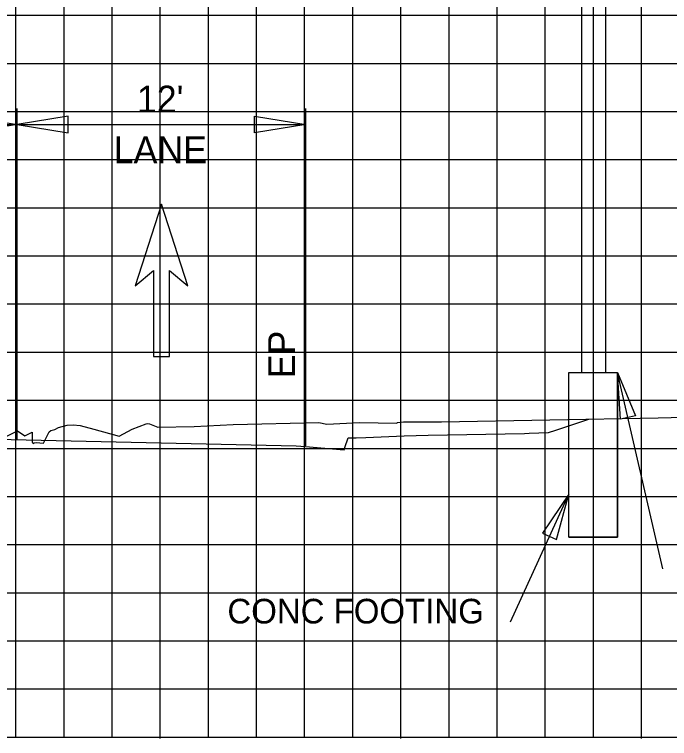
# Model space of a CAD drawing. Extents: x 2193008 to 2198143, y 1236112 to 1237864.
# Drawn here: x 2196158.65 to 2196185.87, y 1237163.05 to 1237193.14 of the extents above; entities that cross this region are included whole.
import ezdxf

# ---------------------------------------------------------------- set-up
doc = ezdxf.new("R2010")
doc.units = 0
for name, color, linetype in [('3', 7, 'Continuous'), ('60', 7, 'Continuous'), ('GSDIMS', 7, 'Continuous'), ('Level 28', 7, 'Continuous'), ('Level 55', 7, 'Continuous'), ('M-ROADS', 7, 'Continuous'), ('V7Level1', 7, 'Continuous')]:
    doc.layers.add(name, color=color, linetype=linetype)

msp = doc.modelspace()

# ---------------------------------------------------------------- linework, layer by layer
at = {"layer": '3'}
for p, q in [((2196182.207, 1237202.797), (2196182.207, 1237178.261)), ((2196183.207, 1237202.797), (2196183.207, 1237178.261)), ((2196158.758, 1237175.468), (2196158.758, 1237189.229)), ((2196170.758, 1237175.204), (2196170.758, 1237189.229)), ((2196181.682, 1237178.261), (2196183.707, 1237178.261)), ((2196181.682, 1237171.409), (2196181.682, 1237178.261)), ((2196183.707, 1237171.409), (2196183.707, 1237178.261)), ((2196185.594, 1237170.1), (2196183.707, 1237178.261)), ((2196179.256, 1237167.898), (2196181.682, 1237173.2)), ((2196181.682, 1237171.409), (2196183.707, 1237171.409))]:
    msp.add_line(p, q, dxfattribs=at)
at = {"layer": '60'}
for p, q in [((2196074.707, 1237163.106), (2196204.707, 1237163.106)), ((2196164.707, 1237163.046), (2196164.707, 1237163.106)), ((2196174.707, 1237163.046), (2196174.707, 1237163.106)), ((2196184.707, 1237163.046), (2196184.707, 1237163.106))]:
    msp.add_line(p, q, dxfattribs=at)
msp.add_lwpolyline([(2196132.323, 1237176.05), (2196170.348, 1237175.213), (2196170.748, 1237175.18), (2196172.348, 1237175.046), (2196172.381, 1237175.146), (2196172.515, 1237175.546), (2196172.581, 1237175.546), (2196172.845, 1237175.546), (2196173.244, 1237175.562), (2196174.845, 1237175.626), (2196175.846, 1237175.647), (2196179.844, 1237175.726), (2196180.044, 1237175.734), (2196180.844, 1237175.766), (2196181.141, 1237175.866), (2196182.512, 1237176.322)], dxfattribs=at)
at = {"layer": 'GSDIMS'}
for p, q in [((2196146.758, 1237188.567), (2196158.758, 1237188.567)), ((2196158.758, 1237188.567), (2196170.758, 1237188.567))]:
    msp.add_line(p, q, dxfattribs=at)
for points in [[(2196158.758, 1237188.567), (2196156.629, 1237188.22), (2196156.629, 1237188.914)], [(2196158.758, 1237188.567), (2196160.886, 1237188.22), (2196160.886, 1237188.914)], [(2196170.758, 1237188.567), (2196168.629, 1237188.22), (2196168.629, 1237188.914)], [(2196183.707, 1237178.261), (2196184.452, 1237176.46), (2196183.828, 1237176.316)], [(2196181.682, 1237173.2), (2196180.591, 1237171.585), (2196181.173, 1237171.319)]]:
    msp.add_lwpolyline(points, close=True, dxfattribs=at)
at = {"layer": 'Level 28'}
for p, q in [((2196164.758, 1237185.257), (2196163.668, 1237181.859)), ((2196165.847, 1237181.859), (2196164.758, 1237185.257)), ((2196163.668, 1237181.859), (2196164.431, 1237182.499)), ((2196164.431, 1237182.499), (2196164.431, 1237178.927)), ((2196165.084, 1237178.927), (2196165.084, 1237182.499)), ((2196165.084, 1237182.499), (2196165.847, 1237181.859)), ((2196164.431, 1237178.927), (2196165.084, 1237178.927))]:
    msp.add_line(p, q, dxfattribs=at)
at = {"layer": 'M-ROADS'}
for p, q in [((2196158.707, 1237163.106), (2196158.707, 1237223.106)), ((2196160.707, 1237163.106), (2196160.707, 1237223.106)), ((2196162.707, 1237163.106), (2196162.707, 1237223.106)), ((2196164.707, 1237163.106), (2196164.707, 1237223.106)), ((2196166.707, 1237163.106), (2196166.707, 1237223.106)), ((2196168.707, 1237163.106), (2196168.707, 1237223.106)), ((2196170.707, 1237163.106), (2196170.707, 1237223.106)), ((2196172.707, 1237163.106), (2196172.707, 1237223.106)), ((2196174.707, 1237163.106), (2196174.707, 1237223.106)), ((2196176.707, 1237163.106), (2196176.707, 1237223.106)), ((2196178.707, 1237163.106), (2196178.707, 1237223.106)), ((2196180.707, 1237163.106), (2196180.707, 1237223.106)), ((2196182.707, 1237163.106), (2196182.707, 1237223.106)), ((2196184.707, 1237163.106), (2196184.707, 1237223.106)), ((2196074.707, 1237193.106), (2196204.707, 1237193.106)), ((2196074.707, 1237191.106), (2196204.707, 1237191.106)), ((2196074.707, 1237189.106), (2196204.707, 1237189.106)), ((2196074.707, 1237187.106), (2196204.707, 1237187.106)), ((2196074.707, 1237185.106), (2196204.707, 1237185.106)), ((2196074.707, 1237183.106), (2196204.707, 1237183.106)), ((2196074.707, 1237181.106), (2196204.707, 1237181.106)), ((2196074.707, 1237179.106), (2196204.707, 1237179.106)), ((2196074.707, 1237177.106), (2196204.707, 1237177.106)), ((2196074.707, 1237175.106), (2196204.707, 1237175.106)), ((2196074.707, 1237173.106), (2196204.707, 1237173.106)), ((2196074.707, 1237171.106), (2196204.707, 1237171.106)), ((2196074.707, 1237169.106), (2196204.707, 1237169.106)), ((2196074.707, 1237167.106), (2196204.707, 1237167.106)), ((2196074.707, 1237165.106), (2196204.707, 1237165.106)), ((2196074.707, 1237163.106), (2196204.707, 1237163.106))]:
    msp.add_line(p, q, dxfattribs=at)
msp.add_lwpolyline([(2196158.242, 1237175.568), (2196158.781, 1237175.827), (2196159.082, 1237175.631), (2196159.39, 1237175.781), (2196159.39, 1237175.359), (2196159.425, 1237175.311), (2196159.481, 1237175.33), (2196159.546, 1237175.349), (2196159.85, 1237175.317), (2196160.094, 1237175.789), (2196160.164, 1237175.843), (2196160.319, 1237175.892), (2196160.48, 1237175.972), (2196160.832, 1237176.074), (2196161.086, 1237176.085), (2196161.384, 1237176.054), (2196161.949, 1237175.9), (2196162.993, 1237175.607), (2196163.537, 1237175.905), (2196164.123, 1237176.129), (2196164.187, 1237176.134), (2196164.263, 1237176.131), (2196164.602, 1237175.986), (2196166.121, 1237176.011), (2196167.735, 1237176.091), (2196171.29, 1237176.179), (2196171.626, 1237176.11), (2196172.991, 1237176.177), (2196174.538, 1237176.152), (2196174.57, 1237176.174), (2196174.816, 1237176.206), (2196176.4, 1237176.213), (2196185.401, 1237176.374), (2196187.026, 1237176.414)], dxfattribs=at)
at = {"layer": 'V7Level1'}
msp.add_lwpolyline([(2196183.707, 1237171.409), (2196181.682, 1237171.409), (2196181.682, 1237178.261), (2196183.707, 1237178.261)], close=True, dxfattribs=at)

# ---------------------------------------------------------------- texts
at = {"layer": 'Level 55'}
for s, height, p in [("12'", 1.1105, (2196163.736, 1237189.067)), ('LANE', 1.1105, (2196162.772, 1237186.956)), ('CONC FOOTING', 1.02464, (2196167.497, 1237167.827))]:
    msp.add_text(s, height=height, dxfattribs=at).set_placement(p)
msp.add_text('EP', height=1.1105, rotation=90, dxfattribs=at).set_placement((2196170.305, 1237178.013))

doc.saveas('drawing.dxf')
